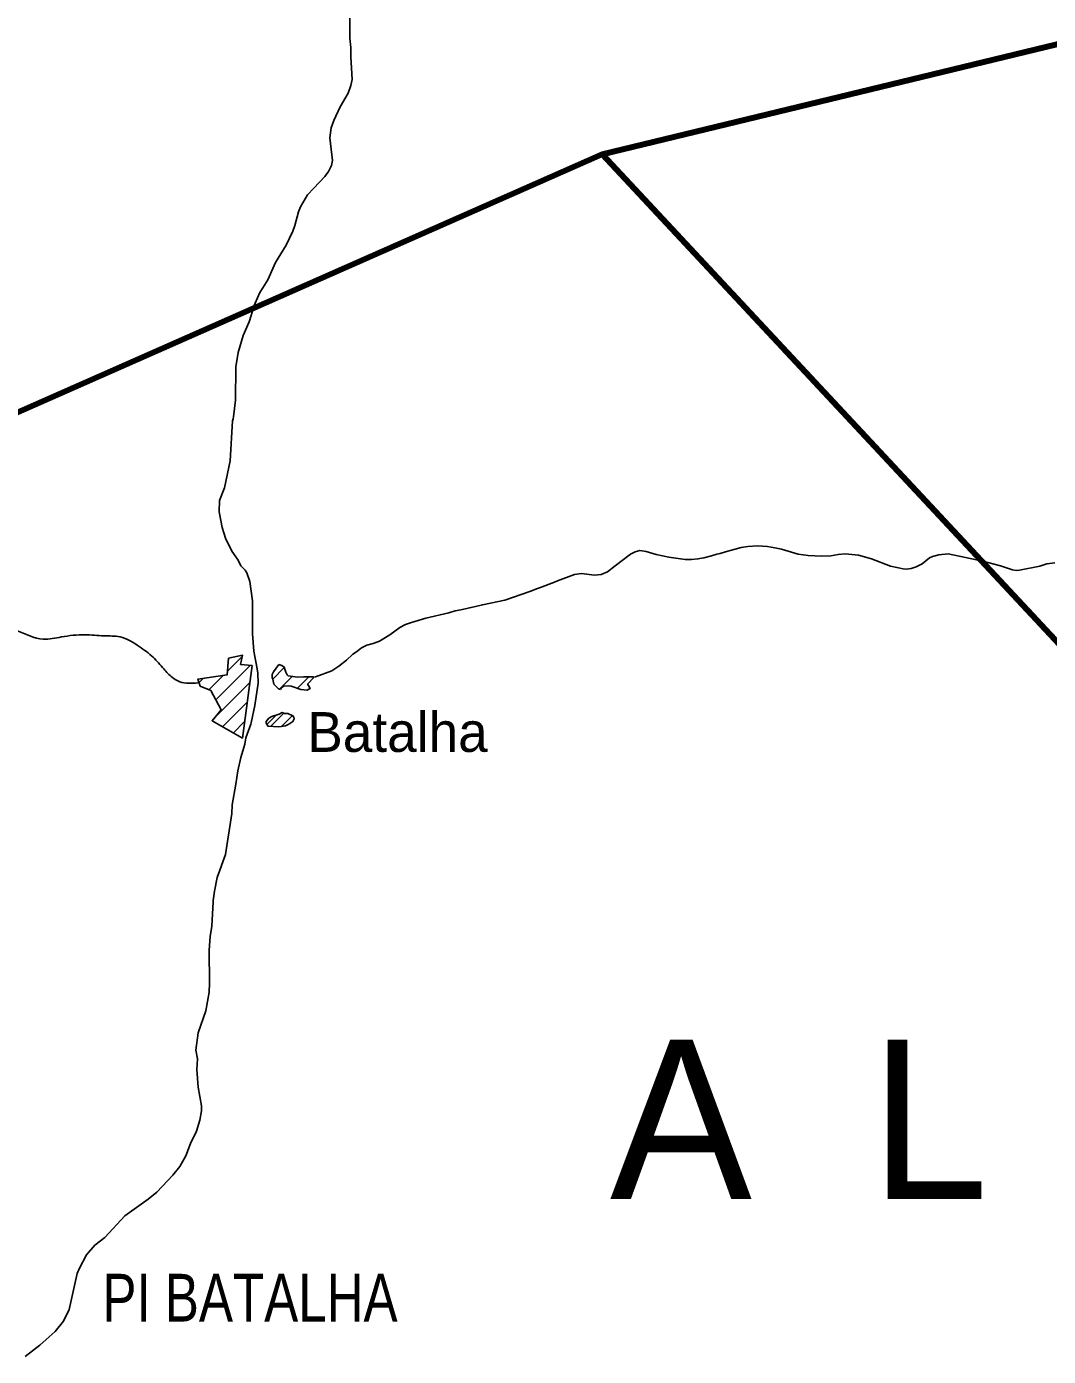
# Model space of a CAD drawing. Extents: x 553962 to 842807, y 8883888 to 9032388.
# Drawn here: x 703083 to 715926, y 8921594 to 8938306 of the extents above; entities that cross this region are included whole.
import ezdxf

# ---------------------------------------------------------------- set-up
doc = ezdxf.new("R2010")
doc.units = 0
doc.header["$LTSCALE"] = 160
for name, color, linetype, lineweight in [('15', 7, 'Continuous', 25), ('2', 7, 'Continuous', 13), ('21', 7, 'Continuous', 25), ('27', 7, 'Continuous', 90), ('28', 7, 'Continuous', 13)]:
    doc.layers.add(name, color=color, linetype=linetype, lineweight=lineweight)
doc.layers.add('29', color=7, linetype='Continuous')
doc.layers.add('42', color=7, linetype='Continuous')

msp = doc.modelspace()

# ---------------------------------------------------------------- linework, layer by layer
at = {"layer": '15'}
for points in [[(711865.2, 8931703.9), (712062.8, 8931758.7), (712149.2, 8931774.2), (712270.1, 8931781.1), (712394.1, 8931770.4), (712486.3, 8931756.9), (712570, 8931737.7), (712782.6, 8931677.3), (712904.8, 8931658.7), (713073.1, 8931649.7), (713192.9, 8931656.7), (713282.3, 8931671.3), (713370.2, 8931678.6), (713537.4, 8931664.2), (713701.3, 8931615.9), (713941.9, 8931526.7), (714100.3, 8931490.7), (714142.1, 8931488.3), (714201.7, 8931495.9), (714265.5, 8931516.4), (714337.6, 8931556.1), (714431.9, 8931628.3), (714468.7, 8931648.4), (714547.9, 8931667.9), (714667.4, 8931678.5), (715103.5, 8931588.9), (715323.4, 8931530.2), (715472.8, 8931481.2), (715522.4, 8931471.9), (715561.6, 8931473.7), (715819.4, 8931527.1), (715907.5, 8931556.1), (716007, 8931568.4)], [(709408.8, 8931206.7), (709506, 8931244.1), (709530.5, 8931254.4), (709718.5, 8931325.6), (709756.5, 8931340.2), (709970.9, 8931418.8), (710057.5, 8931433), (710222.4, 8931413.2), (710303.9, 8931419.1), (710382.8, 8931452.2), (710482.4, 8931530.5), (710672.9, 8931677.7), (710731.3, 8931706.9)], [(710731.3, 8931706.9), (710792.4, 8931720.3), (710870, 8931709.1), (710995.6, 8931673.3), (711155.5, 8931637), (711358.4, 8931611), (711439, 8931609.2), (711519.6, 8931616.5), (711595.6, 8931631.9), (711691.4, 8931654.4), (711758.3, 8931674.8), (711801.8, 8931686.3), (711865.2, 8931703.9)], [(708723.4, 8931020.2), (708811.5, 8931041), (709092.4, 8931097.6), (709408.8, 8931206.7)], [(707006.6, 8930266.8), (707103.7, 8930343), (707184.8, 8930419.8), (707230.2, 8930449.4), (707290.2, 8930499.3), (707360.5, 8930533.4), (707440.2, 8930552.8), (707519.1, 8930582), (707648.7, 8930663), (707774.6, 8930753.3), (707847.3, 8930792.2), (707921.9, 8930818.9), (708100.7, 8930870.7), (708389.3, 8930937.4), (708468.4, 8930964.3), (708541.7, 8930977.4), (708723.4, 8931020.2)], [(706708.4, 8930134.1), (706715.6, 8930134.1), (706921.2, 8930211.8), (707006.6, 8930266.8)]]:
    msp.add_lwpolyline(points, dxfattribs=at)
msp.add_spline([(697097.5, 8934365.4), (697137.8, 8934298.3), (697070.7, 8934204.4), (696976.8, 8934097.1), (696963.4, 8933962.9), (696950, 8933681.2), (696923.2, 8933466.6), (696990.2, 8933278.7), (697097.5, 8933131.2), (697285.2, 8932889.7), (697486.4, 8932795.8), (697768, 8932648.2), (698036.2, 8932460.4), (698210.5, 8932205.5), (698344.6, 8932044.5), (698559.1, 8931829.8), (698787.1, 8931749.3), (698948, 8931628.6), (699390.5, 8931266.4), (699725.7, 8931105.4), (700114.6, 8930971.2), (700651, 8930850.5), (701147.1, 8930716.3), (701442.1, 8930609), (701723.7, 8930649.2), (702072.3, 8930823.6), (702233.2, 8930904.1), (702528.2, 8930850.5), (702957.3, 8930716.3), (703292.6, 8930609), (703520.5, 8930635.8), (703815.5, 8930662.7), (704056.9, 8930649.2), (704258, 8930635.8), (704499.4, 8930515.1), (704673.7, 8930380.9), (704807.8, 8930233.3), (704915.1, 8930126), (705008.9, 8930072.4), (705236.9, 8930058.9)], degree=3, dxfattribs=at)
at = {"layer": '21'}
for points in [[(706694.7, 8936277.5), (706830.5, 8936420.4), (706877.2, 8936486.3), (706914.6, 8936562.2), (706925.8, 8936622), (706895.3, 8936909.3), (706911, 8937033.7), (706943.3, 8937127.2), (707023.2, 8937296.1), (707124.8, 8937469.7), (707160.2, 8937564.5), (707176.9, 8937639.3), (707157.3, 8937927.7), (707160, 8938043.5), (707144.2, 8938159.5), (707144.9, 8938416), (707112.4, 8938537.6)], [(706455.8, 8935807.1), (706498.6, 8935977.7), (706525, 8936043.1), (706615.1, 8936193.7), (706694.7, 8936277.5)], [(706053.6, 8935025.3), (706115.4, 8935124.2), (706210, 8935340.8), (706345.4, 8935560.9), (706345.4, 8935560.9), (706430.2, 8935735.6), (706455.8, 8935807.1)], [(705957, 8934832.6), (706016.1, 8934965.2), (706053.6, 8935025.3)], [(705904.4, 8934674.1), (705942.9, 8934801.1), (705957, 8934832.6)], [(705678, 8933377.8), (705684.3, 8933403.1), (705709.2, 8933609.6), (705711.7, 8934031.1), (705741.1, 8934209.4), (705803.6, 8934425.7), (705881, 8934596.9), (705904.4, 8934674.1)], [(705923, 8930675.2), (705922.4, 8931088), (705890.3, 8931333.3), (705852.8, 8931442.3), (705831.3, 8931475.9), (705777.1, 8931528.7), (705743, 8931598.9), (705663.1, 8931713.6), (705581.9, 8931877.1), (705542.5, 8932009.4), (705503.3, 8932209.2), (705508.2, 8932351.5), (705569.4, 8932508), (705640.5, 8932849.9), (705671.7, 8933352.4), (705678, 8933377.8)], [(705981.1, 8930233.2), (705937.6, 8930459), (705923, 8930675.2)], [(705906.7, 8929556.8), (705952.7, 8929774.7), (705995, 8930056.4), (705991.2, 8930180.9), (705981.1, 8930233.2)], [(705714.4, 8928785), (705737.3, 8928951.8), (705774, 8929122.5), (705823.8, 8929288.7), (705837.1, 8929367.7), (705902.7, 8929538.2), (705906.7, 8929556.8)], [(705581.6, 8927900.5), (705661.4, 8928419), (705668.1, 8928525.9), (705714.4, 8928785)], [(705581.6, 8927900.5), (705661.4, 8928419), (705668.1, 8928525.9), (705714.4, 8928785)], [(705429.5, 8927325.7), (705443, 8927442.9), (705477.8, 8927613.5), (705581.6, 8927900.5)], [(705429.5, 8927325.7), (705443, 8927442.9), (705477.8, 8927613.5), (705581.6, 8927900.5)], [(703328.7, 8921805.4), (703443, 8921908.1), (703548.7, 8922036.8), (703617.1, 8922184), (703718.8, 8922634.2), (703746.2, 8922702.2), (703835.8, 8922872.4), (703941.7, 8922992.8), (704066.1, 8923087.4), (704318, 8923358.7), (704612.5, 8923568.7), (704719.2, 8923658.3), (704922.8, 8923872.7), (705008.7, 8923982.7), (705085.3, 8924116.9), (705144.1, 8924270.4), (705217.1, 8924423.9), (705261.2, 8924562.9), (705283, 8924679.2), (705282.9, 8924744.8), (705239.7, 8924977.1), (705221.2, 8925199.9), (705230.3, 8925333.3), (705211.7, 8925444.3), (705241.2, 8925661.6), (705335.2, 8925935.9), (705376.3, 8926171.8), (705383.6, 8926283.7), (705379.5, 8926700.1), (705390.8, 8926871), (705410.9, 8927000.7), (705427.2, 8927305.4), (705429.5, 8927325.7)], [(703328.7, 8921805.4), (703443, 8921908.1), (703548.7, 8922036.8), (703617.1, 8922184), (703718.8, 8922634.2), (703746.2, 8922702.2), (703835.8, 8922872.4), (703941.7, 8922992.8), (704066.1, 8923087.4), (704318, 8923358.7), (704612.5, 8923568.7), (704719.2, 8923658.3), (704922.8, 8923872.7), (705008.7, 8923982.7), (705085.3, 8924116.9), (705144.1, 8924270.4), (705217.1, 8924423.9), (705261.2, 8924562.9), (705283, 8924679.2), (705282.9, 8924744.8), (705239.7, 8924977.1), (705221.2, 8925199.9), (705230.3, 8925333.3), (705211.7, 8925444.3), (705241.2, 8925661.6), (705335.2, 8925935.9), (705376.3, 8926171.8), (705383.6, 8926283.7), (705379.5, 8926700.1), (705390.8, 8926871), (705410.9, 8927000.7), (705427.2, 8927305.4), (705429.5, 8927325.7)], [(703064, 8921594.2), (703249.3, 8921734.1), (703328.7, 8921805.4)], [(703064, 8921594.2), (703249.3, 8921734.1), (703328.7, 8921805.4)]]:
    msp.add_lwpolyline(points, dxfattribs=at)
at = {"layer": '27'}
msp.add_line((710319.1, 8936704.6), (720989.4, 8925252.2), dxfattribs=at)
msp.add_lwpolyline([(696242, 8937672.8), (702061.8, 8937200.5), (702208.9, 8933124.7), (710319.1, 8936704.6), (716154, 8938115.2), (724825.2, 8936103.1), (730371.4, 8935553)], dxfattribs=at)
at = {"layer": '28'}
for p, q in [((705460.9, 8929846.3), (705892.9, 8930278.3)), ((705608.8, 8930206.4), (705795.2, 8930392.8)), ((705251.6, 8930061.3), (705307.7, 8930117.4)), ((705373.5, 8929971.1), (705556, 8930153.6)), ((706177.6, 8930107.3), (706321, 8930250.7)), ((706262.6, 8929980.2), (706423.3, 8930140.9)), ((706484.3, 8929989.8), (706629.6, 8930135)), ((705437.7, 8929611), (705889.3, 8930062.6)), ((705546.5, 8929507.7), (705856.5, 8929817.7)), ((706104, 8929536.7), (706220.1, 8929652.7)), ((706152, 8929512.6), (706315.5, 8929676)), ((706292.3, 8929512.8), (706426.3, 8929646.9)), ((706412.3, 8929560.7), (706435.5, 8929583.8)), ((705681.7, 8929430.8), (705823.7, 8929572.8))]:
    msp.add_line(p, q, dxfattribs=at)
at = {"layer": '28', "lineweight": 25}
for points in [[(705917.8, 8930275.7), (705772.7, 8930291), (705798.2, 8930406.1), (705622.6, 8930367.7), (705604.9, 8930160.7), (705235.9, 8930107), (705266.5, 8930017.5), (705396.9, 8929961), (705530.4, 8929721.8), (705414.2, 8929583), (705796, 8929365.7)], [(706323.4, 8929672.4), (706295.2, 8929685.4), (706258.8, 8929663.4), (706164.6, 8929637.4), (706128.6, 8929614.6), (706094.6, 8929574.1), (706093.2, 8929553.4), (706111.5, 8929525.2), (706112.9, 8929515.1), (706251.5, 8929506), (706335.1, 8929519.9), (706378.9, 8929540), (706431.2, 8929572.4), (706443.9, 8929606.4), (706443.3, 8929629.2), (706429.9, 8929645.3), (706368, 8929673.3)]]:
    msp.add_lwpolyline(points, close=True, dxfattribs=at)
for points in [[(706253.9, 8930288.3), (706187.1, 8930195.9), (706171.4, 8930162.3), (706168.2, 8930126.8), (706178.1, 8930106.3), (706191.8, 8930042.9), (706248.1, 8929984.1), (706273.4, 8929977.2)], [(706685.3, 8930134.4), (706563.9, 8930135.8), (706489.6, 8930130.7), (706372.6, 8930148.7), (706359.7, 8930160.4), (706340.1, 8930192.9), (706319.1, 8930256.5), (706290.3, 8930275), (706254.2, 8930287.8), (706253.9, 8930288.3)], [(706646, 8929981.9), (706636.4, 8930012.9), (706615.5, 8930043.8), (706699.3, 8930131.2), (706685.3, 8930134.4)], [(706273.4, 8929977.2), (706280.7, 8929996.5), (706317.1, 8930015.4), (706369.6, 8930020.3), (706407.4, 8930016.6), (706530.9, 8929973.5), (706609.7, 8929965.9), (706629.4, 8929978), (706646, 8929981.9)]]:
    msp.add_lwpolyline(points, dxfattribs=at)

# ---------------------------------------------------------------- texts
at = {"layer": '2', "width": 0.8}
msp.add_text('PI BATALHA', height=600, dxfattribs=at).set_placement((704036, 8922031.9))
at = {"layer": '29'}
msp.add_text('Batalha', height=500, dxfattribs=at).set_placement((706611.1, 8929191.2))
at = {"layer": '42'}
msp.add_text('A  L  A  G  O  A  S', height=2000, dxfattribs=at).set_placement((710415.1, 8923573))

doc.saveas('drawing.dxf')
